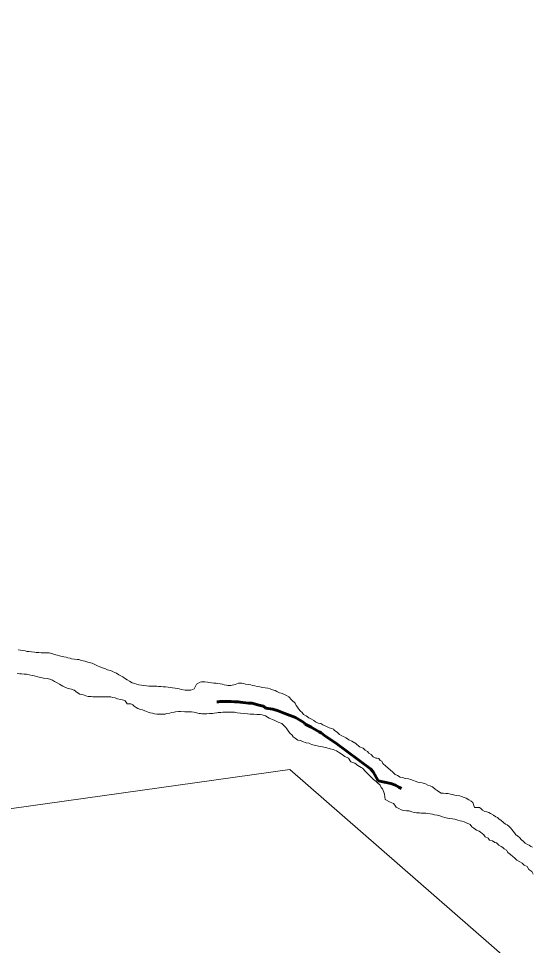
# Model space of a CAD drawing. Extents: x -1643653 to 4543381, y 1624270 to 13878484.
# Drawn here: x 805446 to 806176, y 9014434 to 9015750 of the extents above; entities that cross this region are included whole.
import ezdxf

# ---------------------------------------------------------------- set-up
doc = ezdxf.new("R2010")
doc.units = 0
doc.header["$LTSCALE"] = 160
doc.linetypes.add('LONG_DASH_SHORT_DASH', pattern=[9.9, 6, -1.2, 1.5, -1.2])
doc.layers.add('60', color=7, linetype='Continuous', lineweight=13)

msp = doc.modelspace()

# ---------------------------------------------------------------- linework, layer by layer
at = {"layer": '60'}
for points in [[(807126, 9013554.3), (805831.2, 9014683.5), (804956.4, 9014561), (803779.5, 9015538.2), (802903.5, 9015653.1), (801522.3, 9016894.9), (800901.2, 9016842.4), (800376.3, 9017157.5), (799886.4, 9016711.1), (799746.4, 9016868.7), (799540.1, 9016834.7), (799794.2, 9017234.1), (799926.4, 9018248.5), (800734.8, 9018666.7), (801270.7, 9019718.2), (802746.2, 9020198.7), (804393.9, 9022148.4), (804477.4, 9023011.8), (804881.1, 9023304.3), (805354.3, 9023555), (806014.4, 9022695.6), (806410.3, 9021665.8)], [(805444.9, 9014853.5), (805448.6, 9014853), (805451.1, 9014852.5), (805454.9, 9014852), (805457.9, 9014851.5), (805460.1, 9014851.2)], [(805460.1, 9014851.2), (805457.9, 9014851.5), (805454.9, 9014852), (805451.1, 9014852.5), (805448.6, 9014853), (805444.9, 9014853.5)], [(805460.1, 9014851.2), (805464.1, 9014850.7), (805468.1, 9014850.1), (805470.6, 9014849.9), (805474.4, 9014849.8), (805477.6, 9014849.6), (805481.6, 9014849.3), (805484.9, 9014849.3), (805487.1, 9014849.2), (805489.1, 9014849.2), (805493.1, 9014848.5), (805496.6, 9014847.2), (805500.3, 9014845.9), (805503.8, 9014844.9), (805507.6, 9014844.4), (805509.8, 9014843.8), (805513.3, 9014843.3), (805515.6, 9014842.3), (805518.8, 9014841.8), (805521.1, 9014841), (805525.3, 9014840.2), (805529.1, 9014839.7), (805531.1, 9014839.7), (805535.1, 9014838.4), (805539.8, 9014837.6), (805544, 9014836.1), (805548, 9014835.1), (805550.3, 9014834.8), (805554, 9014833), (805556.8, 9014831.5), (805561, 9014829.7), (805564.7, 9014828.2), (805569.2, 9014826.7), (805572, 9014825.4), (805576, 9014824.4), (805578.5, 9014823.4), (805582.2, 9014821.6), (805584.9, 9014820.3), (805587.9, 9014818), (805591.7, 9014816.3), (805593.9, 9014815.2), (805596.4, 9014813.2), (805600.1, 9014811), (805603.4, 9014809.2), (805607.1, 9014806.9), (805610.8, 9014805.6), (805613.3, 9014804.9), (805616.6, 9014804.1), (805620.3, 9014803.6), (805623.6, 9014803), (805627.6, 9014802.5), (805630.8, 9014802.2), (805632.8, 9014802.2), (805635.1, 9014802.2), (805637.3, 9014801.9), (805640.3, 9014801.9), (805642.3, 9014801.9), (805644.6, 9014801.6), (805647.8, 9014801.4), (805651.1, 9014801.1), (805654.6, 9014801.1), (805658.1, 9014800.6), (805661.1, 9014800.3), (805664.3, 9014799.8), (805668.3, 9014799), (805671.6, 9014798.7), (805673.8, 9014798.2), (805677.3, 9014797.4), (805682.3, 9014796.2), (805690.6, 9014796.3), (805692.8, 9014797.2), (805695.1, 9014798.3), (805698.4, 9014804.8), (805703.6, 9014807.8), (805705.7, 9014808.2), (805707.7, 9014808.2), (805710.4, 9014808), (805713.9, 9014807.7), (805716.1, 9014807.2), (805719.6, 9014806.9), (805722.9, 9014806.4), (805726.6, 9014806.1), (805728.9, 9014805.8), (805732.1, 9014805.3), (805735.6, 9014804.8), (805737.9, 9014803.8), (805741.1, 9014803.3), (805743.1, 9014803.2), (805745.4, 9014803.2), (805747.4, 9014803.2), (805753.6, 9014804.4), (805758.4, 9014806.4), (805760.4, 9014806.4), (805762.7, 9014806.4), (805765.7, 9014805.8), (805767.9, 9014805.1), (805772.2, 9014804.3), (805775.6, 9014803.8), (805777.9, 9014803), (805781.4, 9014802.5), (805784.9, 9014801.7)], [(805784.9, 9014801.7), (805781.4, 9014802.5), (805777.9, 9014803), (805775.6, 9014803.8), (805772.2, 9014804.3), (805767.9, 9014805.1), (805765.7, 9014805.8), (805762.7, 9014806.4), (805760.4, 9014806.4), (805758.4, 9014806.4), (805753.6, 9014804.4), (805747.4, 9014803.2), (805745.4, 9014803.2), (805743.1, 9014803.2), (805741.1, 9014803.3), (805737.9, 9014803.8), (805735.6, 9014804.8), (805732.1, 9014805.3), (805728.9, 9014805.8), (805726.6, 9014806.1), (805722.9, 9014806.4), (805719.6, 9014806.9), (805716.1, 9014807.2), (805713.9, 9014807.7), (805710.4, 9014808), (805707.7, 9014808.2), (805705.7, 9014808.2), (805703.6, 9014807.8), (805698.4, 9014804.8), (805695.1, 9014798.3), (805692.8, 9014797.2), (805690.6, 9014796.3), (805682.3, 9014796.2), (805677.3, 9014797.4), (805673.8, 9014798.2), (805671.6, 9014798.7), (805668.3, 9014799), (805664.3, 9014799.8), (805661.1, 9014800.3), (805658.1, 9014800.6), (805654.6, 9014801.1), (805651.1, 9014801.1), (805647.8, 9014801.4), (805644.6, 9014801.6), (805642.3, 9014801.9), (805640.3, 9014801.9), (805637.3, 9014801.9), (805635.1, 9014802.2), (805632.8, 9014802.2), (805630.8, 9014802.2), (805627.6, 9014802.5), (805623.6, 9014803), (805620.3, 9014803.6), (805616.6, 9014804.1), (805613.3, 9014804.9), (805610.8, 9014805.6), (805607.1, 9014806.9), (805603.4, 9014809.2), (805600.1, 9014811), (805596.4, 9014813.2), (805593.9, 9014815.2), (805591.7, 9014816.3), (805587.9, 9014818), (805584.9, 9014820.3), (805582.2, 9014821.6), (805578.5, 9014823.4), (805576, 9014824.4), (805572, 9014825.4), (805569.2, 9014826.7), (805564.7, 9014828.2), (805561, 9014829.7), (805556.8, 9014831.5), (805554, 9014833), (805550.3, 9014834.8), (805548, 9014835.1), (805544, 9014836.1), (805539.8, 9014837.6), (805535.1, 9014838.4), (805531.1, 9014839.7), (805529.1, 9014839.7), (805525.3, 9014840.2), (805521.1, 9014841), (805518.8, 9014841.8), (805515.6, 9014842.3), (805513.3, 9014843.3), (805509.8, 9014843.8), (805507.6, 9014844.4), (805503.8, 9014844.9), (805500.3, 9014845.9), (805496.6, 9014847.2), (805493.1, 9014848.5), (805489.1, 9014849.2), (805487.1, 9014849.2), (805484.9, 9014849.3), (805481.6, 9014849.3), (805477.6, 9014849.6), (805474.4, 9014849.8), (805470.6, 9014849.9), (805468.1, 9014850.1), (805464.1, 9014850.7), (805460.1, 9014851.2)], [(805558.2, 9014786.9), (805555.9, 9014787), (805551.4, 9014787), (805548.7, 9014787.3), (805544.4, 9014787.5), (805541.4, 9014788.3), (805536.7, 9014790.1), (805532.7, 9014790.9), (805529, 9014792.9), (805524.7, 9014796.2), (805520.7, 9014798), (805516.2, 9014798.5), (805512.5, 9014800), (805508.5, 9014802), (805504, 9014804.8), (805500.3, 9014806.9), (805496.6, 9014808.6), (805494.1, 9014810.4), (805490.3, 9014811.9), (805486.3, 9014812.7), (805481.3, 9014813.5), (805475.1, 9014815), (805467.6, 9014816.6), (805464.9, 9014817.3), (805460.9, 9014817.9), (805457.1, 9014818.9), (805453.6, 9014819.2), (805449.6, 9014819.7), (805447.4, 9014819.7), (805443.6, 9014819.8)], [(805784.9, 9014801.7), (805788.4, 9014801.2), (805792.4, 9014800.2), (805795.9, 9014799.6), (805799.9, 9014799.1), (805803.1, 9014798.1), (805806.3, 9014796.6), (805810.3, 9014796), (805812.6, 9014794.3), (805816.3, 9014792.8), (805818.6, 9014792.2), (805822.6, 9014790.5), (805826.3, 9014788.7), (805829.8, 9014786.9), (805833.8, 9014782.1), (805838.7, 9014778.1), (805840.2, 9014774.6), (805842.2, 9014772.3), (805843.2, 9014769.8), (805846.1, 9014766.5), (805848.4, 9014764.5), (805850.6, 9014762), (805854.3, 9014760), (805858.3, 9014756.9), (805861.8, 9014755.1), (805865.3, 9014753.4), (805867.5, 9014751.6), (805871.5, 9014749.6), (805875, 9014748.8), (805877.8, 9014747), (805881.5, 9014745.8), (805885, 9014744), (805887.2, 9014743), (805890.7, 9014741.7), (805893, 9014740.9), (805894.7, 9014738.9), (805898.4, 9014736.6), (805901.7, 9014733.3), (805905.2, 9014731.3), (805907.4, 9014730.6), (805910.6, 9014728.8), (805912.9, 9014727.3), (805915.1, 9014725.8), (805919.3, 9014724), (805925.1, 9014720.7), (805930, 9014716.1), (805935.5, 9014714.1), (805938, 9014711.1), (805941.5, 9014709.3), (805943.5, 9014706.8), (805946.5, 9014704.8), (805949.7, 9014701.5), (805953.2, 9014700), (805955.4, 9014700), (805957.7, 9014699.2), (805959.4, 9014696.4), (805961.7, 9014695.4), (805963.4, 9014692.1), (805967.3, 9014688.3), (805973.6, 9014683.1), (805977.3, 9014680), (805981, 9014676.5), (805984.3, 9014675), (805987.7, 9014672.9), (805991.2, 9014672.2), (805995.2, 9014671.1), (805999.5, 9014670.6), (806003, 9014669.3), (806006.7, 9014668.1), (806009, 9014667.3), (806013.2, 9014665.8), (806015.7, 9014665.2), (806019.2, 9014665), (806023.7, 9014663.2), (806027.4, 9014661.7), (806030.7, 9014660.6), (806033.9, 9014659.1), (806037.4, 9014655.6), (806040.4, 9014654.1), (806042.6, 9014652.3), (806046.1, 9014650), (806048.8, 9014650), (806052.6, 9014649.7), (806056.1, 9014649.5), (806059.3, 9014648.9), (806061.6, 9014648.2), (806065.6, 9014647.4), (806068.6, 9014646.6), (806072.6, 9014646.1), (806075.1, 9014645.3), (806078.6, 9014644.1), (806081.6, 9014642.8), (806085.3, 9014640.8), (806089, 9014638.7), (806091.3, 9014637), (806093.5, 9014629.7), (806100.5, 9014629.6), (806102.7, 9014628.1), (806104.9, 9014626.1), (806108.2, 9014624.3), (806111.2, 9014623.8)], [(806111.2, 9014623.8), (806108.2, 9014624.3), (806104.9, 9014626.1), (806102.7, 9014628.1), (806100.5, 9014629.6), (806093.5, 9014629.7), (806091.3, 9014637), (806089, 9014638.7), (806085.3, 9014640.8), (806081.6, 9014642.8), (806078.6, 9014644.1), (806075.1, 9014645.3), (806072.6, 9014646.1), (806068.6, 9014646.6), (806065.6, 9014647.4), (806061.6, 9014648.2), (806059.3, 9014648.9), (806056.1, 9014649.5), (806052.6, 9014649.7), (806048.8, 9014650), (806046.1, 9014650), (806042.6, 9014652.3), (806040.4, 9014654.1), (806037.4, 9014655.6), (806033.9, 9014659.1), (806030.7, 9014660.6), (806027.4, 9014661.7), (806023.7, 9014663.2), (806019.2, 9014665), (806015.7, 9014665.2), (806013.2, 9014665.8), (806009, 9014667.3), (806006.7, 9014668.1), (806003, 9014669.3), (805999.5, 9014670.6), (805995.2, 9014671.1), (805991.2, 9014672.2), (805987.7, 9014672.9), (805984.3, 9014675), (805981, 9014676.5), (805977.3, 9014680), (805973.6, 9014683.1), (805967.3, 9014688.3), (805963.4, 9014692.1), (805961.7, 9014695.4), (805959.4, 9014696.4), (805957.7, 9014699.2), (805955.4, 9014700), (805953.2, 9014700), (805949.7, 9014701.5), (805946.5, 9014704.8), (805943.5, 9014706.8), (805941.5, 9014709.3), (805938, 9014711.1), (805935.5, 9014714.1), (805930, 9014716.1), (805925.1, 9014720.7), (805919.3, 9014724), (805915.1, 9014725.8), (805912.9, 9014727.3), (805910.6, 9014728.8), (805907.4, 9014730.6), (805905.2, 9014731.3), (805901.7, 9014733.3), (805898.4, 9014736.6), (805894.7, 9014738.9), (805893, 9014740.9), (805890.7, 9014741.7), (805887.2, 9014743), (805885, 9014744), (805881.5, 9014745.8), (805877.8, 9014747), (805875, 9014748.8), (805871.5, 9014749.6), (805867.5, 9014751.6), (805865.3, 9014753.4), (805861.8, 9014755.1), (805858.3, 9014756.9), (805854.3, 9014760), (805850.6, 9014762), (805848.4, 9014764.5), (805846.1, 9014766.5), (805843.2, 9014769.8), (805842.2, 9014772.3), (805840.2, 9014774.6), (805838.7, 9014778.1), (805833.8, 9014782.1), (805829.8, 9014786.9), (805826.3, 9014788.7), (805822.6, 9014790.5), (805818.6, 9014792.2), (805816.3, 9014792.8), (805812.6, 9014794.3), (805810.3, 9014796), (805806.3, 9014796.6), (805803.1, 9014798.1), (805799.9, 9014799.1), (805795.9, 9014799.6), (805792.4, 9014800.2), (805788.4, 9014801.2), (805784.9, 9014801.7)], [(805927.9, 9014689.5), (805923.4, 9014692.5), (805917.7, 9014694.5), (805914.6, 9014699.8), (805909.4, 9014702.2), (805905.6, 9014704.9), (805901.5, 9014707.3), (805897.3, 9014710.1), (805892.9, 9014712.1), (805888.4, 9014713.2), (805888.4, 9014713.2), (805883.6, 9014714.6), (805877.7, 9014715.9), (805874.1, 9014716.3), (805867.6, 9014717.6), (805862.1, 9014719.4), (805858.4, 9014721), (805854.1, 9014721.7), (805849.1, 9014723.3), (805846.4, 9014725), (805842.4, 9014725.6), (805838.9, 9014728.3), (805835.9, 9014729.9), (805834.5, 9014732.4), (805831.2, 9014735.4), (805828.8, 9014738.7), (805827, 9014741.4), (805825.3, 9014743.5), (805821.8, 9014747), (805819.8, 9014749), (805814.7, 9014751), (805809.6, 9014753.1), (805806.3, 9014754.8), (805801.6, 9014756.5), (805796.6, 9014759.8), (805791.8, 9014761.4), (805789.1, 9014761.6), (805784.3, 9014761.9), (805779.8, 9014762.2), (805774.8, 9014762.5), (805767.1, 9014763.3), (805761.1, 9014763.8), (805756.1, 9014764.4), (805752.6, 9014764.9), (805748.8, 9014765.2), (805745.3, 9014765.2), (805743.1, 9014765.2), (805739.6, 9014765.2), (805735.8, 9014765), (805733.3, 9014764.8), (805729.3, 9014764.5), (805727.3, 9014764), (805723.8, 9014763.8), (805721.1, 9014763.3), (805716.8, 9014763.1), (805713.3, 9014762.9), (805708.8, 9014762.9), (805706.1, 9014762.9), (805704.1, 9014763), (805702.1, 9014763), (805698.3, 9014764), (805694.8, 9014765), (805691.6, 9014765.5), (805681.8, 9014765.6), (805675.8, 9014765.9), (805673.1, 9014765.9), (805668.8, 9014765.7), (805666.6, 9014765), (805663, 9014764.5), (805660.5, 9014763.7), (805656, 9014763), (805654, 9014762.5), (805648.8, 9014762.3), (805644.5, 9014762.3), (805642.3, 9014762.3), (805639, 9014762.6), (805635.8, 9014763.7), (805632.8, 9014764.2), (805629.8, 9014765.2), (805627.5, 9014766), (805625.3, 9014767), (805621.8, 9014768.2), (805619.1, 9014768.8), (805615.3, 9014770.3), (805612.6, 9014771.8), (805610.1, 9014773.8), (805607.9, 9014775.6), (805605.4, 9014777.1), (805599.9, 9014776.9), (805596.9, 9014781.4), (805593.2, 9014782.5), (805590.7, 9014783.2), (805586.4, 9014784), (805582.9, 9014785.3), (805579.2, 9014786.1), (805576.7, 9014786.8), (805571.4, 9014786.9), (805567.9, 9014786.9), (805563.9, 9014786.9), (805561.9, 9014786.9), (805558.2, 9014786.9)], [(806177, 9014535.2), (806175.1, 9014539), (806170.8, 9014541.8), (806168.4, 9014546.1), (806164.1, 9014547.8), (806161.4, 9014550.9), (806157.7, 9014552.4), (806153.9, 9014555.2), (806150.2, 9014558.2), (806148, 9014560), (806144.5, 9014563), (806141, 9014566), (806138.8, 9014569.1), (806135.5, 9014571.1), (806133.6, 9014573.1), (806131.3, 9014574.6), (806128.1, 9014576.4), (806124.6, 9014579.4), (806122.3, 9014580.2), (806118.9, 9014582.2), (806114.9, 9014583.2), (806112.9, 9014586), (806108.9, 9014588.3), (806106.7, 9014590.8), (806102.2, 9014594.6), (806100, 9014596.1), (806096.5, 9014597.6), (806092.7, 9014600.4), (806089.5, 9014602.4), (806087.5, 9014605.4), (806085.3, 9014606.5), (806081.8, 9014608.2), (806078.8, 9014609.5), (806075.6, 9014610.3), (806073.3, 9014611), (806069.6, 9014611.8), (806065.6, 9014613.1), (806062.3, 9014613.6), (806058.6, 9014614.1), (806055.3, 9014614.4), (806051.6, 9014615.4), (806048.1, 9014616.7), (806044.1, 9014618), (806040.6, 9014618.8), (806036.9, 9014619.3), (806033.9, 9014620.1), (806030.6, 9014620.6), (806026.6, 9014621.4), (806024.4, 9014621.6), (806022.1, 9014621.7), (806017.6, 9014621.9), (806015.4, 9014622.2), (806013.1, 9014622.2), (806011.1, 9014622.2), (806007.6, 9014622.7), (806004.6, 9014623.5), (806000.6, 9014624.8), (805996.9, 9014625.1), (805993.1, 9014625.6), (805989.4, 9014626.6), (805985.9, 9014628.4), (805982.2, 9014630.4), (805980.2, 9014633.2), (805978.5, 9014635.2), (805976, 9014636.2), (805973.7, 9014637.5), (805966.7, 9014641), (805965.6, 9014648.8), (805964.6, 9014651.6), (805963.6, 9014653.8), (805962.9, 9014656.3), (805961.1, 9014658.3), (805959.4, 9014661.4), (805955.9, 9014664.9), (805953.7, 9014666.9), (805950, 9014669.7), (805947, 9014672.5), (805943.1, 9014676.7), (805943.1, 9014676.7), (805939.3, 9014680.5), (805934.4, 9014685.8), (805932.4, 9014686.7), (805927.9, 9014689.5)], [(806111.2, 9014623.8), (806113.7, 9014622.5), (806116.4, 9014621), (806120.4, 9014619), (806123.9, 9014616.7), (806126.4, 9014615.7), (806128.8, 9014613.4), (806131.1, 9014611.7), (806134.6, 9014608.6), (806137.6, 9014605.9), (806140, 9014605.1), (806143, 9014602.6), (806145, 9014600.6), (806146.5, 9014598.3), (806148.5, 9014596), (806150.5, 9014594), (806152.4, 9014591), (806154.7, 9014589.5), (806157.9, 9014586.5), (806159.6, 9014584.4), (806163.4, 9014581.2), (806165.4, 9014579.1), (806168.8, 9014577.4), (806171.3, 9014576.1), (806173.8, 9014574.3), (806176.1, 9014573.3)], [(806176.1, 9014573.3), (806173.8, 9014574.3), (806171.3, 9014576.1), (806168.8, 9014577.4), (806165.4, 9014579.1), (806163.4, 9014581.2), (806159.6, 9014584.4), (806157.9, 9014586.5), (806154.7, 9014589.5), (806152.4, 9014591), (806150.5, 9014594), (806148.5, 9014596), (806146.5, 9014598.3), (806145, 9014600.6), (806143, 9014602.6), (806140, 9014605.1), (806137.6, 9014605.9), (806134.6, 9014608.6), (806131.1, 9014611.7), (806128.8, 9014613.4), (806126.4, 9014615.7), (806123.9, 9014616.7), (806120.4, 9014619), (806116.4, 9014621), (806113.7, 9014622.5), (806111.2, 9014623.8)]]:
    msp.add_lwpolyline(points, dxfattribs=at)
at = {"layer": '60', "linetype": 'LONG_DASH_SHORT_DASH', "lineweight": 60}
for points in [[(805793.9, 9014773.6), (805786.9, 9014775.1), (805782.1, 9014776.4), (805777.1, 9014777.7), (805772.6, 9014777.9), (805760.4, 9014779.5), (805757.7, 9014779.8), (805752.7, 9014779.8), (805747.7, 9014780.1), (805743.7, 9014780.3), (805741.4, 9014780.4), (805738.4, 9014780.4), (805736.2, 9014780.4), (805732.2, 9014780.2), (805729.7, 9014779.7), (805727.2, 9014779.6)], [(805989.6, 9014656.9), (805986.1, 9014658.5), (805981.1, 9014661.5), (805974.4, 9014663.8), (805956.7, 9014667.4), (805949.5, 9014680.2), (805945.8, 9014684.7), (805895.8, 9014721.5), (805890.8, 9014725), (805880.6, 9014732.1), (805875.6, 9014735.6), (805872.6, 9014737.4), (805863.7, 9014742.4), (805861.4, 9014743.9), (805852.7, 9014748.2), (805851.2, 9014750.5), (805839, 9014757.6), (805823.8, 9014763.2), (805814.6, 9014767), (805806.8, 9014769.2), (805797.1, 9014770.8), (805793.9, 9014773.6)]]:
    msp.add_lwpolyline(points, dxfattribs=at)
at = {"layer": '60', "lineweight": 25}
msp.add_spline([(814781, 9009175.5), (814787.2, 9009173.4), (814796.9, 9009173.4), (814799.4, 9009172.4), (814805.1, 9009174.5), (814805.6, 9009176.5), (814811.7, 9009179.5), (814811.7, 9009179.5), (814801.5, 9009181), (814790.7, 9009181.5), (814784.1, 9009183.1), (814777.4, 9009185.1), (814778.4, 9009175.5)], degree=3, dxfattribs=at)

doc.saveas('drawing.dxf')
